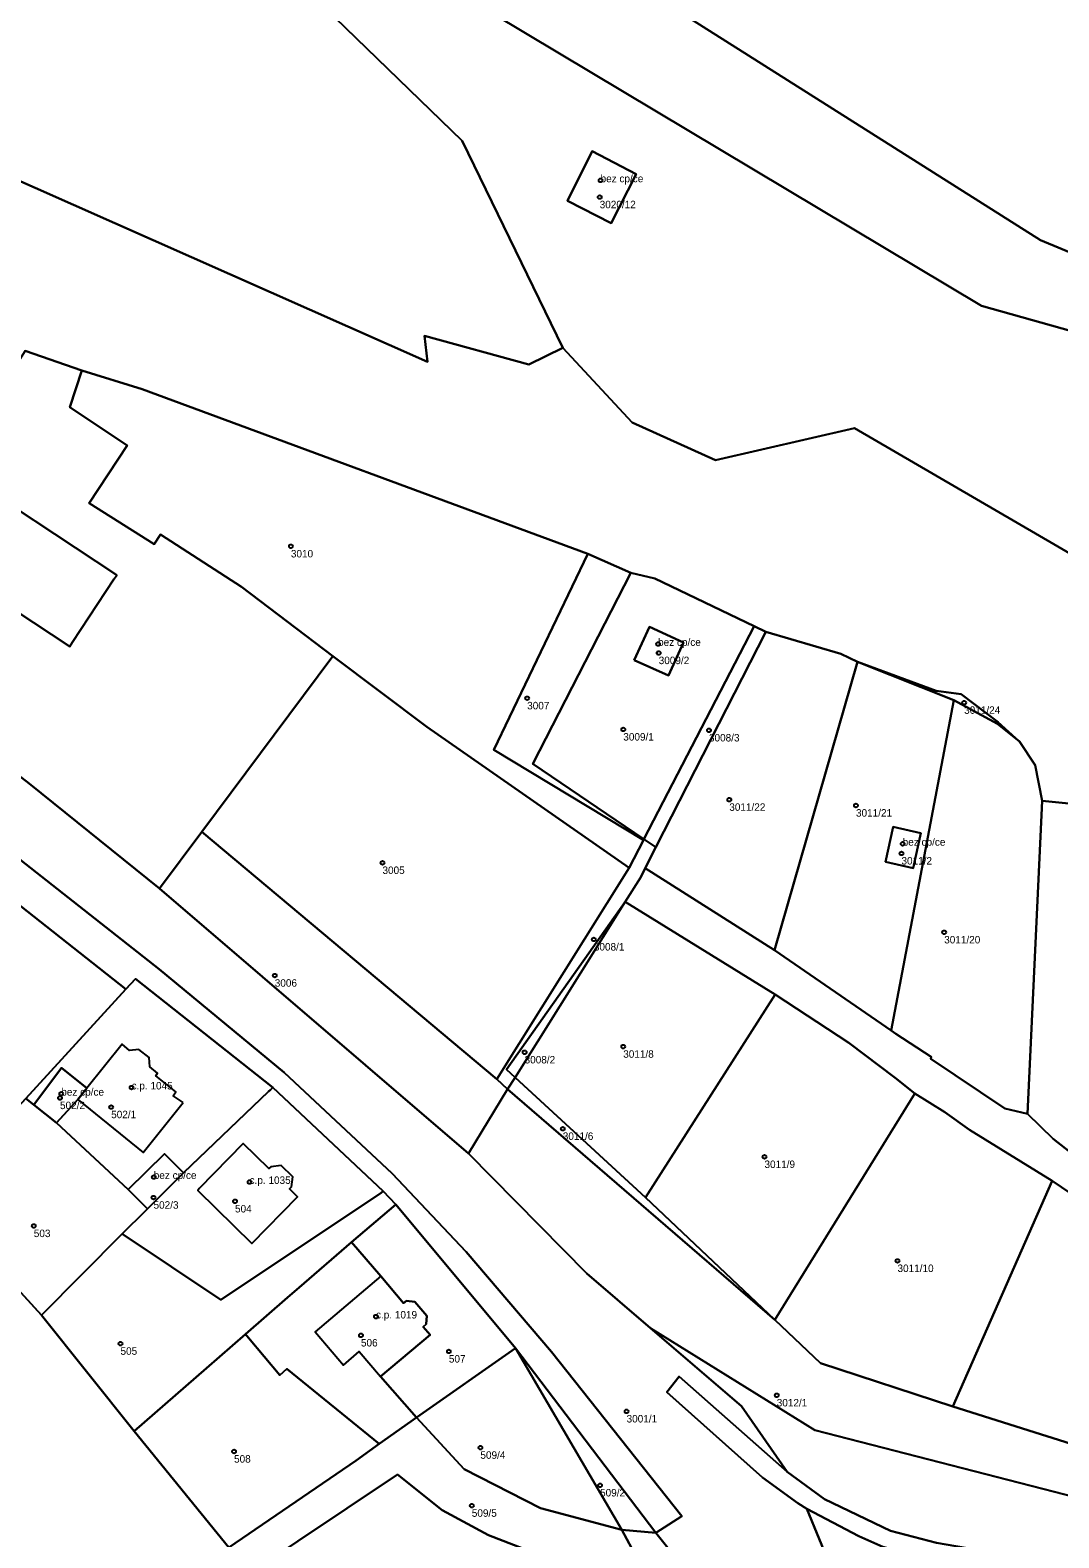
# Model space of a CAD drawing. Extents: x -878211 to -870363, y -1058464 to -1052522.
# Drawn here: x -873736.9 to -873599.2, y -1056620.3 to -1056418.5 of the extents above; entities that cross this region are included whole.
import ezdxf

# ---------------------------------------------------------------- set-up
doc = ezdxf.new("R2010")
doc.units = 0
for name, color, linetype in [('Definiční body', 7, 'Continuous'), ('Polygon budovy', 7, 'Continuous'), ('Polygon parcely', 7, 'Continuous')]:
    doc.layers.add(name, color=color, linetype=linetype)

msp = doc.modelspace()

# ---------------------------------------------------------------- linework, layer by layer
at = {"layer": 'Definiční body'}
for centre in [(-873660.53, -1056438.59994), (-873660.65, -1056440.83994), (-873701.99, -1056487.56994), (-873652.83, -1056500.64994), (-873652.75, -1056501.84994), (-873670.36, -1056507.89994), (-873611.86, -1056508.49994), (-873657.49, -1056512.07994), (-873646.02, -1056512.19994), (-873643.3, -1056521.47994), (-873626.34, -1056522.25994), (-873620.09, -1056527.38994), (-873620.25, -1056528.66994), (-873689.73, -1056529.92994), (-873614.53, -1056539.22994), (-873661.43, -1056540.17994), (-873704.15, -1056545.01994), (-873670.7, -1056555.28994), (-873657.5, -1056554.52994), (-873723.32, -1056560.00994), (-873732.9, -1056561.39994), (-873732.73, -1056560.83994), (-873726.05, -1056562.61994), (-873665.59, -1056565.51994), (-873638.59, -1056569.27994), (-873720.35, -1056571.98994), (-873707.52, -1056572.64994), (-873720.38, -1056574.72994), (-873709.47, -1056575.22994), (-873736.41, -1056578.52994), (-873620.78, -1056583.19994), (-873690.6, -1056590.65994), (-873724.8, -1056594.27994), (-873692.61, -1056593.16994), (-873680.84, -1056595.31994), (-873636.95, -1056601.18994), (-873657.05, -1056603.33994), (-873676.62, -1056608.19994), (-873709.6, -1056608.70994), (-873660.6, -1056613.23994), (-873677.77, -1056615.95994)]:
    msp.add_circle(centre, 0.25, dxfattribs=at)
at = {"layer": 'Polygon budovy'}
for points in [[(-873655.78, -1056437.77), (-873661.66, -1056434.71), (-873664.97, -1056441.32), (-873659.11, -1056444.31)], [(-873747.34, -1056476.9), (-873753.59, -1056486.48), (-873731.57, -1056500.97), (-873731.21, -1056500.42), (-873725.64, -1056491.94), (-873725.3, -1056491.42)], [(-873656.03, -1056502.82), (-873651.45, -1056504.86), (-873649.43, -1056500.44), (-873654, -1056498.33)], [(-873622.4, -1056529.8), (-873618.7, -1056530.64), (-873617.64, -1056525.95), (-873621.35, -1056525.13)], [(-873716.42, -1056562.01), (-873717.73, -1056561.1), (-873717.38, -1056560.56), (-873720.07, -1056558.42), (-873719.83, -1056558.08), (-873720.86, -1056557.23), (-873720.97, -1056555.99), (-873722.34, -1056554.9), (-873723.58, -1056555.06), (-873724.58, -1056554.22), (-873729.32, -1056560.1), (-873730.52, -1056561.62), (-873721.75, -1056568.68)], [(-873736.4, -1056562.31), (-873733.35, -1056564.71), (-873730.52, -1056561.62), (-873729.32, -1056560.1), (-873732.71, -1056557.36)], [(-873714.29, -1056573.53), (-873714.47, -1056573.77), (-873707.24, -1056580.86), (-873701.11, -1056574.62), (-873702.17, -1056573.58), (-873701.9, -1056573.31), (-873701.73, -1056571.96), (-873703.3, -1056570.44), (-873704.66, -1056570.61), (-873704.93, -1056570.86), (-873708.38, -1056567.5)], [(-873723.79, -1056573.65), (-873721.19, -1056576.23), (-873716.35, -1056571.44), (-873718.9, -1056568.87)], [(-873683.89, -1056591.68), (-873683.78, -1056590.56), (-873685.4, -1056588.67), (-873686.52, -1056588.56), (-873686.9, -1056588.85), (-873689.97, -1056585.25), (-873698.73, -1056592.7), (-873694.93, -1056597.15), (-873692.83, -1056595.34), (-873690, -1056598.68), (-873683.34, -1056593.09), (-873684.28, -1056592.01)]]:
    msp.add_lwpolyline(points, close=True, dxfattribs=at)
at = {"layer": 'Polygon parcely'}
for points in [[(-873279.52, -1056530.46), (-873281.22, -1056529.14), (-873284.83, -1056528.5), (-873454.1, -1056486.63), (-873510.78, -1056473.18), (-873580.81, -1056455.26), (-873601.62, -1056446.59), (-873716.72, -1056373.8), (-873724.06, -1056367.7), (-873781.08, -1056311.04), (-873782.78, -1056309.25), (-873788.1, -1056303.3), (-873789.72, -1056301.5), (-873801.68, -1056283.67), (-873808.82, -1056273.56), (-873849.46, -1056254.08), (-873863.25, -1056249.81), (-873906.89, -1056250.02)], [(-873876.47, -1056261.7), (-873865.64, -1056260.91), (-873855.46, -1056263.87), (-873848.06, -1056269.06), (-873819.79, -1056279.67), (-873797.24, -1056300.31), (-873795.73, -1056302.13), (-873790.45, -1056308.07), (-873788.4, -1056310.11), (-873783.86, -1056316.68), (-873776.57, -1056335.15), (-873761.72, -1056350.69), (-873735.34, -1056370.05), (-873731.61, -1056382.35), (-873609.52, -1056455.41), (-873514.09, -1056482.18), (-873453.26, -1056496.93), (-873280.61, -1056542.16), (-873276.89, -1056542.99), (-873269.22, -1056544.69), (-873268.84, -1056544.59), (-873223.45, -1056554.25)], [(-873627.95, -1056628.41), (-873632.93, -1056616.39), (-873634.13, -1056615.63), (-873638.85, -1056612.17), (-873651.65, -1056600.79), (-873650.03, -1056598.69), (-873635.55, -1056611.42), (-873641.68, -1056602.65), (-873653.87, -1056592.2), (-873662.36, -1056584.9), (-873678.21, -1056568.85), (-873719.59, -1056533.37), (-873737.02, -1056519.33), (-873746.76, -1056511.85), (-873763.21, -1056499.26), (-873782.88, -1056484.2), (-873789.27, -1056479.31), (-873819.24, -1056457.28), (-873856.57, -1056433.51), (-874008.04, -1056345.96)], [(-873514.09, -1056482.18), (-873609.52, -1056455.41), (-873731.61, -1056382.35), (-873679.04, -1056433.29), (-873665.58, -1056461), (-873656.32, -1056470.99), (-873645.15, -1056476.04), (-873626.52, -1056471.77), (-873588.44, -1056493.95)], [(-873588.44, -1056493.95), (-873626.52, -1056471.77), (-873645.15, -1056476.04), (-873656.32, -1056470.99), (-873665.58, -1056461), (-873670.12, -1056463.26), (-873684.11, -1056459.4), (-873683.69, -1056462.88), (-873804.6, -1056409.27)], [(-873876.13, -1056432), (-873847.51, -1056448.88), (-873820.32, -1056467.26), (-873799.54, -1056482.3), (-873772.58, -1056502.79), (-873754.75, -1056516.54), (-873719.61, -1056544.18), (-873702.88, -1056558), (-873688.45, -1056571.51), (-873678.52, -1056581.97), (-873667.11, -1056595.36), (-873649.66, -1056617.36), (-873653.12, -1056619.6), (-873636.38, -1056640.57), (-873621.32, -1056660.66), (-873617.79, -1056665.35), (-873613.41, -1056671.16), (-873577.01, -1056717.52)], [(-873737.56, -1056461.41), (-873729.98, -1056464.04), (-873721.9, -1056466.55), (-873662.22, -1056488.56), (-873656.48, -1056491.1), (-873653.28, -1056491.87), (-873639.97, -1056498.27), (-873638.4, -1056499.02), (-873628.36, -1056501.97), (-873626.14, -1056503.01), (-873615.6, -1056506.9), (-873612.28, -1056507.34), (-873607.32, -1056511.11), (-873604.45, -1056513.68), (-873602.37, -1056516.87), (-873601.4, -1056521.63), (-873589.82, -1056522.79)], [(-873749.6, -1056526.72), (-873724.1, -1056546.86), (-873722.79, -1056545.44), (-873704.41, -1056559.99), (-873689.64, -1056573.86), (-873687.94, -1056575.66), (-873671.9, -1056594.89), (-873653.12, -1056619.6), (-873649.66, -1056617.36), (-873667.11, -1056595.36), (-873678.52, -1056581.97), (-873688.45, -1056571.51), (-873702.88, -1056558), (-873719.61, -1056544.18), (-873754.75, -1056516.54)], [(-873596.64, -1056569.46), (-873599.96, -1056566.88), (-873603.38, -1056563.52), (-873606.43, -1056562.83), (-873616.33, -1056556.18), (-873616.27, -1056555.89), (-873621.01, -1056552.82), (-873621.64, -1056552.39), (-873637.25, -1056541.64), (-873654.54, -1056530.63), (-873655.16, -1056531.85), (-873657.22, -1056535.13), (-873637.14, -1056547.53), (-873627.29, -1056554.01), (-873621.1, -1056558.69), (-873618.48, -1056560.81), (-873614.46, -1056563.3), (-873611.13, -1056565.66), (-873600.09, -1056572.51), (-873593.81, -1056576.72)], [(-873596.8, -1056614.89), (-873631.86, -1056605.84), (-873653.87, -1056592.2), (-873641.68, -1056602.65), (-873635.55, -1056611.42), (-873630.56, -1056615.07), (-873621.7, -1056619.31), (-873615.54, -1056620.93), (-873605.98, -1056622.57), (-873586.81, -1056624.62)], [(-873586.81, -1056624.62), (-873605.98, -1056622.57), (-873615.54, -1056620.93), (-873621.7, -1056619.31), (-873630.56, -1056615.07), (-873635.55, -1056611.42), (-873650.03, -1056598.69), (-873651.65, -1056600.79), (-873638.85, -1056612.17), (-873634.13, -1056615.63), (-873632.93, -1056616.39), (-873625.95, -1056620.05), (-873622.73, -1056621.46), (-873616.26, -1056623.27), (-873606.15, -1056624.93), (-873582.69, -1056627.27)], [(-873582.69, -1056627.27), (-873606.15, -1056624.93), (-873616.26, -1056623.27), (-873622.73, -1056621.46), (-873625.95, -1056620.05), (-873632.93, -1056616.39), (-873627.95, -1056628.41), (-873631.33, -1056627.3), (-873622.22, -1056641.84), (-873620.32, -1056638.89), (-873613.21, -1056647.29), (-873605.91, -1056656.2), (-873591.57, -1056638.51)]]:
    msp.add_lwpolyline(points, dxfattribs=at)
for points in [[(-873713.45, -1056321.79), (-873781.08, -1056311.04), (-873724.06, -1056367.7), (-873716.72, -1056373.8), (-873601.62, -1056446.59), (-873580.81, -1056455.26), (-873510.78, -1056473.18), (-873454.1, -1056486.63), (-873284.83, -1056528.5), (-873310.73, -1056444.49), (-873317.91, -1056402.65), (-873354.12, -1056410.91), (-873373.86, -1056401.06), (-873399.52, -1056371.75), (-873492.48, -1056356.96), (-873591.85, -1056341.18)], [(-873683.69, -1056462.88), (-873684.11, -1056459.4), (-873670.12, -1056463.26), (-873665.58, -1056461), (-873679.04, -1056433.29), (-873731.61, -1056382.35), (-873760.89, -1056369.67), (-873800.17, -1056355.68), (-873821.45, -1056349.25), (-873857.62, -1056344.81), (-873878.39, -1056340.05), (-873903.42, -1056335.85), (-873865.86, -1056379.66), (-873804.6, -1056409.27)], [(-873661.66, -1056434.71), (-873655.78, -1056437.77), (-873659.11, -1056444.31), (-873664.97, -1056441.32)], [(-873661.66, -1056434.71), (-873664.97, -1056441.32), (-873659.11, -1056444.31), (-873655.78, -1056437.77)], [(-873753.59, -1056486.48), (-873763.21, -1056499.26), (-873746.76, -1056511.85), (-873737.02, -1056519.33), (-873719.59, -1056533.37), (-873713.9, -1056525.79), (-873696.36, -1056502.26), (-873708.6, -1056493.01), (-873719.44, -1056486.01), (-873720.3, -1056487.3), (-873728.98, -1056481.81), (-873723.9, -1056474.07), (-873731.59, -1056468.97), (-873729.98, -1056464.04), (-873737.56, -1056461.41), (-873746.83, -1056476.07), (-873747.34, -1056476.9)], [(-873720.3, -1056487.3), (-873719.44, -1056486.01), (-873708.6, -1056493.01), (-873696.36, -1056502.26), (-873683.81, -1056511.75), (-873656.71, -1056530.61), (-873654.78, -1056526.88), (-873674.81, -1056514.79), (-873662.22, -1056488.56), (-873721.9, -1056466.55), (-873729.98, -1056464.04), (-873731.59, -1056468.97), (-873723.9, -1056474.07), (-873728.98, -1056481.81)], [(-873656.48, -1056491.1), (-873662.22, -1056488.56), (-873674.81, -1056514.79), (-873654.78, -1056526.88), (-873654.72, -1056526.76), (-873669.61, -1056516.68)], [(-873656.48, -1056491.1), (-873669.61, -1056516.68), (-873654.72, -1056526.76), (-873639.97, -1056498.27), (-873653.28, -1056491.87)], [(-873656.03, -1056502.82), (-873654, -1056498.33), (-873649.43, -1056500.44), (-873651.45, -1056504.86)], [(-873656.03, -1056502.82), (-873651.45, -1056504.86), (-873649.43, -1056500.44), (-873654, -1056498.33)], [(-873654.72, -1056526.76), (-873653.12, -1056527.84), (-873638.4, -1056499.02), (-873639.97, -1056498.27)], [(-873637.25, -1056541.64), (-873626.14, -1056503.01), (-873628.36, -1056501.97), (-873638.4, -1056499.02), (-873653.12, -1056527.84), (-873654.54, -1056530.63)], [(-873713.9, -1056525.79), (-873674.44, -1056558.89), (-873656.71, -1056530.61), (-873683.81, -1056511.75), (-873696.36, -1056502.26)], [(-873626.14, -1056503.01), (-873637.25, -1056541.64), (-873621.64, -1056552.39), (-873613.24, -1056508.16)], [(-873604.45, -1056513.68), (-873607.32, -1056511.11), (-873612.28, -1056507.34), (-873615.6, -1056506.9), (-873626.14, -1056503.01), (-873613.24, -1056508.16), (-873607.39, -1056511.31)], [(-873606.43, -1056562.83), (-873603.38, -1056563.52), (-873601.4, -1056521.63), (-873602.37, -1056516.87), (-873604.45, -1056513.68), (-873607.39, -1056511.31), (-873613.24, -1056508.16), (-873621.64, -1056552.39), (-873621.01, -1056552.82), (-873616.27, -1056555.89), (-873616.33, -1056556.18)], [(-873599.96, -1056566.88), (-873596.64, -1056569.46), (-873586.62, -1056576.32), (-873587.01, -1056573.21), (-873578.98, -1056525.17), (-873583.27, -1056524.02), (-873589.82, -1056522.79), (-873601.4, -1056521.63), (-873603.38, -1056563.52)], [(-873622.4, -1056529.8), (-873618.7, -1056530.64), (-873617.64, -1056525.95), (-873621.35, -1056525.13)], [(-873622.4, -1056529.8), (-873621.35, -1056525.13), (-873617.64, -1056525.95), (-873618.7, -1056530.64)], [(-873749.6, -1056526.72), (-873773.74, -1056553.76), (-873768.62, -1056558.24), (-873765.36, -1056554.49), (-873761.23, -1056549.23), (-873757.51, -1056551.84), (-873746.97, -1056555.13), (-873744.21, -1056550.98), (-873741.25, -1056552.95), (-873744.31, -1056557.21), (-873749.35, -1056560.42), (-873752.39, -1056564.37), (-873755.31, -1056568.15), (-873756.11, -1056569.19), (-873749.73, -1056574.78), (-873737.49, -1056561.45), (-873724.1, -1056546.86)], [(-873719.59, -1056533.37), (-873678.21, -1056568.85), (-873672.97, -1056560.23), (-873674.44, -1056558.89), (-873713.9, -1056525.79)], [(-873653.12, -1056527.84), (-873654.72, -1056526.76), (-873654.78, -1056526.88), (-873656.71, -1056530.61), (-873674.44, -1056558.89), (-873672.97, -1056560.23), (-873671.97, -1056558.64), (-873673.14, -1056557.57), (-873657.22, -1056535.13), (-873655.16, -1056531.85), (-873654.54, -1056530.63)], [(-873671.97, -1056558.64), (-873657.22, -1056535.13), (-873673.14, -1056557.57)], [(-873654.51, -1056574.73), (-873637.14, -1056547.53), (-873657.22, -1056535.13), (-873671.97, -1056558.64)], [(-873704.41, -1056559.99), (-873722.79, -1056545.44), (-873724.1, -1056546.86), (-873737.49, -1056561.45), (-873736.4, -1056562.31), (-873732.71, -1056557.36), (-873729.32, -1056560.1), (-873730.52, -1056561.62), (-873733.35, -1056564.71), (-873723.79, -1056573.65), (-873718.9, -1056568.87), (-873716.35, -1056571.44), (-873704.99, -1056560.54), (-873704.7, -1056560.29)], [(-873621.1, -1056558.69), (-873627.29, -1056554.01), (-873637.14, -1056547.53), (-873654.51, -1056574.73), (-873637.22, -1056591.1), (-873618.48, -1056560.81)], [(-873798.01, -1056567.46), (-873797.15, -1056568.11), (-873775.15, -1056585.06), (-873765.83, -1056593.42), (-873751, -1056606.85), (-873739.27, -1056621.37), (-873729.3, -1056635.09), (-873667.64, -1056713.94), (-873659.41, -1056704.24), (-873658.03, -1056699.98), (-873688.24, -1056665.81), (-873702.19, -1056646.07), (-873713.47, -1056627.67), (-873708.5, -1056624.24), (-873710.32, -1056621.58), (-873722.97, -1056605.97), (-873735.37, -1056590.45), (-873749.73, -1056574.78), (-873756.11, -1056569.19), (-873768.62, -1056558.24), (-873773.74, -1056553.76), (-873778.72, -1056549.39)], [(-873733.35, -1056564.71), (-873730.52, -1056561.62), (-873729.32, -1056560.1), (-873732.71, -1056557.36), (-873736.4, -1056562.31)], [(-873637.22, -1056591.1), (-873654.51, -1056574.73), (-873671.97, -1056558.64), (-873672.97, -1056560.23)], [(-873735.37, -1056590.45), (-873724.56, -1056579.6), (-873721.43, -1056576.47), (-873721.19, -1056576.23), (-873723.79, -1056573.65), (-873733.35, -1056564.71), (-873736.4, -1056562.31), (-873737.49, -1056561.45), (-873749.73, -1056574.78)], [(-873704.41, -1056559.99), (-873704.7, -1056560.29), (-873704.99, -1056560.54), (-873716.35, -1056571.44), (-873721.19, -1056576.23), (-873721.43, -1056576.47), (-873724.56, -1056579.6), (-873711.39, -1056588.43), (-873689.92, -1056574.08), (-873689.64, -1056573.86)], [(-873662.36, -1056584.9), (-873653.87, -1056592.2), (-873631.86, -1056605.84), (-873596.8, -1056614.89), (-873566.79, -1056616.61), (-873581.84, -1056612.66), (-873588.2, -1056610.61), (-873613.37, -1056602.7), (-873631.07, -1056596.88), (-873637.22, -1056591.1), (-873672.97, -1056560.23), (-873678.21, -1056568.85)], [(-873611.13, -1056565.66), (-873614.46, -1056563.3), (-873618.48, -1056560.81), (-873637.22, -1056591.1), (-873631.07, -1056596.88), (-873613.37, -1056602.7), (-873600.09, -1056572.51)], [(-873723.79, -1056573.65), (-873721.19, -1056576.23), (-873716.35, -1056571.44), (-873718.9, -1056568.87)], [(-873687.94, -1056575.66), (-873689.64, -1056573.86), (-873689.92, -1056574.08), (-873711.39, -1056588.43), (-873724.56, -1056579.6), (-873735.37, -1056590.45), (-873722.97, -1056605.97), (-873713.31, -1056597.57), (-873708.08, -1056593.03), (-873702.44, -1056588.12), (-873700.89, -1056586.77), (-873693.89, -1056580.68)], [(-873589.72, -1056582.21), (-873593.81, -1056576.72), (-873600.09, -1056572.51), (-873613.37, -1056602.7), (-873588.2, -1056610.61), (-873585.64, -1056603.54), (-873586.95, -1056592.68), (-873588.36, -1056585.52)], [(-873687.94, -1056575.66), (-873693.89, -1056580.68), (-873689.97, -1056585.25), (-873686.9, -1056588.85), (-873686.52, -1056588.56), (-873685.4, -1056588.67), (-873683.78, -1056590.56), (-873683.89, -1056591.68), (-873684.28, -1056592.01), (-873683.34, -1056593.09), (-873690, -1056598.68), (-873685.18, -1056604.15), (-873671.9, -1056594.89)], [(-873686.52, -1056588.56), (-873686.9, -1056588.85), (-873689.97, -1056585.25), (-873693.89, -1056580.68), (-873700.89, -1056586.77), (-873702.44, -1056588.12), (-873708.08, -1056593.03), (-873707.68, -1056593.48), (-873703.45, -1056598.49), (-873702.54, -1056597.66), (-873690.18, -1056607.69), (-873685.18, -1056604.15), (-873690, -1056598.68), (-873683.34, -1056593.09), (-873684.28, -1056592.01), (-873683.89, -1056591.68), (-873683.78, -1056590.56), (-873685.4, -1056588.67)], [(-873710.32, -1056621.58), (-873693.25, -1056609.9), (-873690.18, -1056607.69), (-873702.54, -1056597.66), (-873703.45, -1056598.49), (-873707.68, -1056593.48), (-873708.08, -1056593.03), (-873713.31, -1056597.57), (-873722.97, -1056605.97)], [(-873678.8, -1056611.08), (-873668.57, -1056616.3), (-873657.69, -1056619.18), (-873671.9, -1056594.89), (-873685.18, -1056604.15)], [(-873653.12, -1056619.6), (-873671.9, -1056594.89), (-873657.69, -1056619.18)], [(-873710.32, -1056621.58), (-873708.5, -1056624.24), (-873707.82, -1056625.23), (-873687.74, -1056611.8), (-873681.75, -1056616.57), (-873675.55, -1056619.93), (-873667.44, -1056623.02), (-873655.69, -1056622.95), (-873657.69, -1056619.18), (-873668.57, -1056616.3), (-873678.8, -1056611.08), (-873685.18, -1056604.15), (-873690.18, -1056607.69), (-873693.25, -1056609.9)], [(-873686.04, -1056626.81), (-873684.47, -1056628.73), (-873683.69, -1056628.12), (-873679.26, -1056633.62), (-873667.44, -1056623.02), (-873675.55, -1056619.93), (-873681.75, -1056616.57), (-873687.74, -1056611.8), (-873707.82, -1056625.23), (-873693.35, -1056643.26), (-873688.69, -1056641.13), (-873697.46, -1056630.16), (-873689.63, -1056623.91), (-873686.81, -1056627.41)], [(-873617.79, -1056665.35), (-873621.32, -1056660.66), (-873636.38, -1056640.57), (-873653.12, -1056619.6), (-873657.69, -1056619.18), (-873655.69, -1056622.95), (-873653.98, -1056625.93), (-873649.3, -1056634.53), (-873645.71, -1056640.35), (-873638.3, -1056649.47), (-873622.44, -1056661.75)]]:
    msp.add_lwpolyline(points, close=True, dxfattribs=at)

# ---------------------------------------------------------------- texts
at = {"layer": 'Definiční body'}
for s, p in [('bez cp/ce', (-873660.53, -1056438.85)), ('3020/12', (-873660.65, -1056442.329)), ('3010', (-873701.99, -1056489.059)), ('bez cp/ce', (-873652.83, -1056500.899)), ('3009/2', (-873652.75, -1056503.339)), ('3007', (-873670.36, -1056509.389)), ('3011/24', (-873611.86, -1056509.989)), ('3009/1', (-873657.49, -1056513.569)), ('3008/3', (-873646.02, -1056513.689)), ('3011/22', (-873643.3, -1056522.969)), ('3011/21', (-873626.34, -1056523.749)), ('bez cp/ce', (-873620.09, -1056527.639)), ('3011/2', (-873620.25, -1056530.159)), ('3005', (-873689.73, -1056531.419)), ('3011/20', (-873614.53, -1056540.719)), ('3008/1', (-873661.43, -1056541.669)), ('3006', (-873704.15, -1056546.509)), ('3008/2', (-873670.7, -1056556.779)), ('3011/8', (-873657.5, -1056556.019)), ('c.p. 1045', (-873723.32, -1056560.26)), ('502/2', (-873732.9, -1056562.889)), ('bez cp/ce', (-873732.73, -1056561.09)), ('502/1', (-873726.05, -1056564.109)), ('3011/6', (-873665.59, -1056567.009)), ('3011/9', (-873638.59, -1056570.769)), ('bez cp/ce', (-873720.35, -1056572.24)), ('c.p. 1035', (-873707.52, -1056572.899)), ('502/3', (-873720.38, -1056576.219)), ('504', (-873709.47, -1056576.719)), ('503', (-873736.41, -1056580.019)), ('3011/10', (-873620.78, -1056584.689)), ('c.p. 1019', (-873690.6, -1056590.909)), ('506', (-873692.61, -1056594.659)), ('505', (-873724.8, -1056595.769)), ('507', (-873680.84, -1056596.809)), ('3012/1', (-873636.95, -1056602.679)), ('3001/1', (-873657.05, -1056604.829)), ('508', (-873709.6, -1056610.199)), ('509/4', (-873676.62, -1056609.689)), ('509/2', (-873660.6, -1056614.729)), ('509/5', (-873677.77, -1056617.449))]:
    msp.add_text(s, height=0.999996, dxfattribs=at).set_placement(p)

doc.saveas('drawing.dxf')
